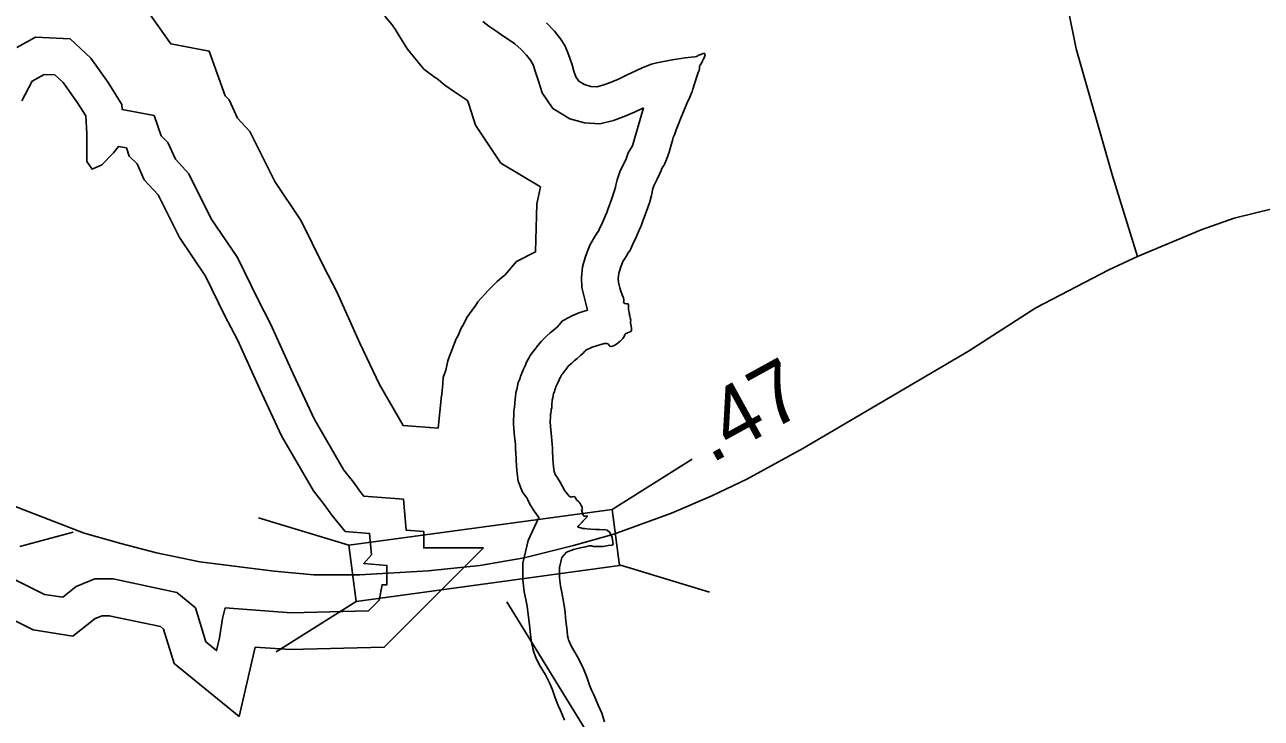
# Model space of a CAD drawing. Extents: x 1662474 to 1856135, y 779280 to 917889.
# Drawn here: x 1743777 to 1746298, y 790244 to 791658 of the extents above; entities that cross this region are included whole.
import ezdxf

# ---------------------------------------------------------------- set-up
doc = ezdxf.new("R2010")
doc.units = 0
for name, color, linetype in [('Exist Hydrographic Buffer Line', 7, 'Continuous'), ('Exist Hydrographic Lake Shore', 7, 'Continuous'), ('Exist Road Primary NC Attributed', 7, 'Continuous'), ('Exist Road Primary NC Mileage Hundredths English Label', 7, 'Continuous'), ('Exist Road Primary NC Structure Standard Bridge CELL', 7, 'Continuous'), ('Exist Road Primary NC Structure Standard Bridge Number Label', 7, 'Continuous'), ('Exist Road Secondary Structure Standard Bridge CELL', 7, 'Continuous'), ('Exist Road Secondary Type 51 Attributed', 7, 'Continuous')]:
    doc.layers.add(name, color=color, linetype=linetype)

msp = doc.modelspace()

# ---------------------------------------------------------------- linework, layer by layer
at = {"layer": 'Exist Hydrographic Buffer Line'}
for points in [[(1744620, 790835.3), (1744548.2, 790841), (1744500, 790924.3), (1744460.4, 791008.7), (1744413.1, 791113.6), (1744385.9, 791165.9), (1744340.8, 791258.4), (1744286.9, 791338.2), (1744235.9, 791440.3), (1744210.7, 791467.7), (1744193.9, 791504.7), (1744185.3, 791513.2), (1744153.2, 791604.2), (1744074.8, 791618.9), (1744071.5, 791624.2), (1744025.3, 791688.9), (1743956.5, 791753.6), (1743975.2, 791839.2), (1743954, 791922.2), (1743948.8, 791967.8), (1743926.2, 792049.5), (1743878, 792152.3), (1743839.8, 792201.8), (1743785.4, 792305.2)], [(1744510.9, 791675.3), (1744526.3, 791657.6), (1744527.7, 791656.1), (1744532.1, 791649), (1744540.1, 791635.4), (1744557.2, 791608.2), (1744590.4, 791567.7), (1744614.8, 791550), (1744616.2, 791548.9), (1744633.5, 791534.5), (1744653.2, 791521.4), (1744669.4, 791510.1), (1744679.7, 791503.7), (1744682.1, 791495.9), (1744695.8, 791453.3), (1744747.5, 791375.9), (1744828.7, 791327.3), (1744821, 791293)], [(1744711.2, 791664.9), (1744723.1, 791655.1), (1744737.6, 791645.5), (1744752, 791635.4), (1744765.6, 791626.9), (1744776.2, 791619), (1744788.9, 791607.7), (1744800.3, 791595.9), (1744808, 791586), (1744811.9, 791579.9), (1744814, 791575.2), (1744817.3, 791565.7), (1744821.4, 791553.2), (1744825.2, 791540.9), (1744832.2, 791519.2), (1744853.5, 791487.3), (1744888.2, 791466.5), (1744918.5, 791458.1), (1744949.4, 791456), (1744977.5, 791462.6), (1744999.2, 791470.8), (1745020.5, 791479.7), (1745038.5, 791488.8)], [(1743731.7, 790455.3), (1743793.8, 790424.2), (1743875.1, 790411.4), (1743920.5, 790447.1), (1743934.7, 790453), (1743949.2, 790453), (1744053.4, 790431), (1744059.8, 790425.5), (1744081.7, 790355.9), (1744214.1, 790247.6), (1744246.8, 790389.2), (1744318.3, 790383.9), (1744509.8, 790388.7), (1744712.3, 790591.2), (1744590.4, 790591.2), (1744590.4, 790624.7), (1744554.6, 790627.7), (1744548.9, 790690.5), (1744468.3, 790696.9), (1744462.3, 790704.2), (1744447, 790725.2), (1744427.7, 790749.7), (1744366.9, 790854.8), (1744324.1, 790946.1), (1744278.1, 791048.1), (1744251.9, 791098.4), (1744210.6, 791183.2), (1744157.1, 791262.4), (1744111.2, 791354.3), (1744084, 791383.8), (1744068.6, 791417.8), (1744055.2, 791431.2), (1744040.5, 791472.7), (1743975.8, 791484.9), (1743975.2, 791495.6), (1743946.9, 791540.5), (1743911.7, 791589.7), (1743869.4, 791629.6), (1743798.5, 791632.8), (1743760.8, 791611.7)], [(1745038.5, 791488.8), (1745019.2, 791420.6), (1745015.9, 791411.2), (1745015, 791409.1), (1745014.5, 791408.3), (1745014.4, 791408), (1745007, 791397.2), (1745004.1, 791386.6), (1745003.6, 791385.5), (1744997.8, 791374), (1744990.5, 791358), (1744984.7, 791342), (1744982.5, 791331.1), (1744981.7, 791326.6), (1744979.8, 791319.9), (1744973.3, 791301.8), (1744965.8, 791281.6), (1744963.5, 791275), (1744961, 791269.4), (1744954.9, 791255.1), (1744948.2, 791240.5), (1744946.6, 791236.9), (1744944.3, 791233.7), (1744938.9, 791224.6), (1744929, 791208.6), (1744920.1, 791185.3), (1744914.5, 791164.6), (1744912, 791142.4), (1744913.1, 791122), (1744917.8, 791103.3), (1744924.7, 791076.2)], [(1744821, 791293), (1744818.4, 791194.7), (1744779.7, 791175.3), (1744755.8, 791147.7), (1744750.5, 791143.6), (1744740.5, 791134.2), (1744733.5, 791128), (1744721.8, 791116.3), (1744701.1, 791093.2), (1744696.9, 791086), (1744694.9, 791083.6), (1744678.3, 791061.1), (1744672.2, 791048.2), (1744667.1, 791039.5), (1744660.5, 791024.5), (1744656.9, 791017.9), (1744647.7, 790994.5), (1744647.2, 790992.8), (1744645.1, 790987.9), (1744644, 790984.2), (1744639.3, 790973), (1744635.4, 790953.8), (1744630.1, 790938.6), (1744628.5, 790916.9), (1744628, 790914), (1744627.2, 790903), (1744627, 790902), (1744620, 790835.3)], [(1744924.7, 791076.2), (1744906.9, 791070.7), (1744899, 791066.9), (1744893.7, 791064.9), (1744887.8, 791061.7), (1744873.5, 791054.5), (1744862.3, 791041.7), (1744859.7, 791039.4), (1744854.6, 791034.6), (1744848.2, 791029.6), (1744841.7, 791023.5), (1744836.6, 791019), (1744830.8, 791013.1), (1744822.8, 791004.2), (1744820.7, 791000.7), (1744819.4, 790999.2), (1744814.2, 790992.6), (1744807.5, 790983.5), (1744805, 790978.1), (1744801, 790971.2), (1744797.2, 790962.7), (1744795.9, 790959.5), (1744793, 790954.2), (1744789.2, 790944.5), (1744788.1, 790940.8), (1744786.8, 790937.8), (1744785.7, 790934.1), (1744783.3, 790928.3), (1744780.4, 790914.1), (1744778.3, 790908.1), (1744777.6, 790898.5), (1744777.1, 790895.7), (1744776.4, 790885.8), (1744776.4, 790884.5), (1744775.8, 790880.2), (1744775.3, 790878.2), (1744774.5, 790870.2), (1744773.9, 790860.3), (1744773.5, 790852.9), (1744773.5, 790845.2), (1744774.5, 790834), (1744775.5, 790818.3), (1744777.3, 790802.9), (1744777.6, 790799.2), (1744777.6, 790790.2), (1744778.3, 790787.8), (1744779.1, 790769.8), (1744780, 790749.2), (1744783.2, 790727.5), (1744792, 790705), (1744800.4, 790693.1), (1744802.7, 790689.2), (1744807.7, 790679.4), (1744816.2, 790665.7), (1744825.4, 790653.1), (1744803.1, 790606.2)], [(1744803.1, 790606.2), (1744792.7, 790560.4), (1744792.3, 790526.1), (1744795.2, 790501.8), (1744798.6, 790486), (1744801.1, 790472.5), (1744803.7, 790455.7), (1744806, 790434.7), (1744808.3, 790414.6), (1744809.9, 790397.5), (1744812.9, 790387.2), (1744813.2, 790386), (1744815, 790378.5), (1744820, 790365.7), (1744828.2, 790350), (1744838.6, 790332.7), (1744847, 790316.5), (1744852.8, 790302.2), (1744858.2, 790285.6), (1744864.3, 790270.2), (1744869.1, 790260), (1744872.8, 790251.9), (1744877.7, 790240.4)]]:
    msp.add_lwpolyline(points, dxfattribs=at)
at = {"layer": 'Exist Hydrographic Lake Shore'}
for points in [[(1744840.9, 791661.8), (1744856.9, 791645.2), (1744869.2, 791629.5), (1744878.1, 791615.6), (1744883.9, 791602.8), (1744888.4, 791589.6), (1744892.9, 791576), (1744896.8, 791563.4), (1744900.4, 791552.1), (1744906.5, 791542.9), (1744918, 791536.1), (1744931.1, 791532.4), (1744943.2, 791531.6), (1744955.5, 791534.5), (1744971.5, 791540.6), (1744989.1, 791547.9), (1745006.8, 791556.8), (1745023.2, 791564.4), (1745036.1, 791570.5), (1745046.1, 791574.4), (1745054.8, 791577.6), (1745066, 791580.7), (1745097.2, 791586.2), (1745105.6, 791588.1)], [(1745105.6, 791588.1), (1745123.5, 791590.4), (1745136.1, 791592.2), (1745143.2, 791592.8), (1745146.6, 791593.6), (1745149.5, 791594.9), (1745151.6, 791596.4), (1745154, 791597), (1745156.9, 791598.3), (1745160.2, 791599.6), (1745163.1, 791599.6), (1745164, 791596.8), (1745163.1, 791592.8), (1745162.4, 791590.4), (1745160.2, 791587.2), (1745158.8, 791584.4), (1745156.6, 791579.9), (1745154, 791575.8), (1745153.1, 791573.1), (1745153.1, 791568.4), (1745152.4, 791564.7), (1745150.2, 791560.8), (1745147.6, 791552.6), (1745143.2, 791539.8), (1745139, 791526.9), (1745137.5, 791521.1), (1745136.4, 791519.3), (1745135.6, 791516.9), (1745132.8, 791510.4), (1745127.2, 791497.5), (1745120.6, 791482.8), (1745115.1, 791469.7), (1745110.4, 791457.1), (1745105.4, 791443.9), (1745101.5, 791433.4), (1745099.1, 791427.9), (1745098.4, 791425.1), (1745097.5, 791421.7), (1745095.1, 791413.5), (1745090.8, 791398.1), (1745085.8, 791383.6), (1745082, 791375.2), (1745079.8, 791371.2), (1745078.1, 791368.4), (1745076, 791365.2), (1745074.8, 791360.8), (1745071.2, 791353.1), (1745065.5, 791341.6), (1745060, 791329.6), (1745057.1, 791321.7), (1745056.1, 791316.7), (1745054.8, 791309.6), (1745051.4, 791297.2), (1745043.8, 791276), (1745036.4, 791256.3), (1745033.5, 791247.9), (1745032.5, 791245.6), (1745029.6, 791239.2), (1745023.5, 791224.8), (1745016.5, 791209.6), (1745012.8, 791201.2), (1745010.4, 791197.2), (1745007.2, 791192.8), (1745003, 791185.7), (1744996.5, 791175.2), (1744991.5, 791162.1), (1744988.4, 791150.6), (1744987.2, 791140.3), (1744987.6, 791133.2), (1744989.1, 791127.2), (1744990.5, 791121.7), (1744992.2, 791114.8), (1744995.1, 791107.5), (1744997.5, 791100.9), (1744998.4, 791097.2), (1744998.4, 791094.9), (1744998.1, 791092), (1745000.8, 791089.9), (1745003.6, 791089.1), (1745006, 791088.9), (1745008.2, 791088.1), (1745008.2, 791083.9), (1745008.2, 791080.8), (1745008.2, 791077.6), (1745008.9, 791074.4), (1745009.4, 791072.3), (1745009.6, 791070.5), (1745009.9, 791068.4), (1745009.9, 791066), (1745010.4, 791063.9), (1745011.2, 791060.8), (1745012.2, 791057.9), (1745012.8, 791055.5), (1745012.2, 791052.9), (1745012.2, 791050), (1745013.2, 791044), (1745014.1, 791037.7), (1745014.1, 791034.8), (1745011.8, 791032.2), (1745009.4, 791031.1)], [(1743734.1, 790537.9), (1743817, 790496.5), (1743854.5, 790490.6), (1743882.1, 790512.3), (1743919.6, 790528), (1743957.1, 790528), (1744087.3, 790500.4), (1744124.8, 790468.9), (1744146.5, 790399.8), (1744168.2, 790382), (1744174.1, 790407.7), (1744180, 790447.2), (1744185.9, 790468.9), (1744320.1, 790459), (1744477.9, 790462.9), (1744499.6, 790484.6), (1744505.6, 790516.2), (1744515.4, 790516.2), (1744515.4, 790555.7), (1744468.1, 790559.6), (1744483.9, 790577.4), (1744479.9, 790620.8), (1744430.6, 790624.7), (1744403, 790658.3), (1744387.2, 790680), (1744365.5, 790707.6), (1744300.4, 790820), (1744256, 790914.7), (1744210.6, 791015.4), (1744185, 791064.7), (1744145.5, 791145.6), (1744092.2, 791224.5), (1744048.8, 791311.3), (1744020.7, 791341.9), (1744005.9, 791374.4), (1743990.1, 791390.2), (1743984.2, 791407), (1743968.4, 791409.9), (1743957.6, 791397.1), (1743933.9, 791372.5), (1743914.2, 791363.6), (1743903.3, 791379.4), (1743903.3, 791407), (1743903.3, 791436.6), (1743901.3, 791472.1), (1743884.6, 791498.7), (1743855, 791540.2), (1743838.2, 791555.9), (1743816.5, 791556.9), (1743791.8, 791543.1), (1743771.1, 791502.7)], [(1745009.4, 791031.1), (1745006, 791029.6), (1745003.4, 791028.2), (1745001.2, 791026.9), (1745000.1, 791024.3), (1744998.9, 791022.4), (1744997.5, 791020.1), (1744996.5, 791018.2), (1744994.6, 791016.4), (1744992.9, 791014.8), (1744990.8, 791012.8), (1744987.2, 791009.6), (1744983.6, 791006.7), (1744978.6, 791004.1), (1744975.2, 791002.5), (1744972.1, 791001.7), (1744970, 791002.8), (1744968.4, 791004.3), (1744966.9, 791006.7), (1744963.8, 791008.2), (1744958.8, 791008), (1744951.9, 791005.9), (1744942.8, 791003.3), (1744934.2, 791000.7), (1744928.8, 790998.1), (1744925.4, 790996.8), (1744922.5, 790995.2), (1744920.4, 790994.1), (1744918.8, 790992.2), (1744915.6, 790988.6), (1744909.9, 790983.6), (1744903.4, 790977.6), (1744897, 790972.6), (1744892.2, 790968.1), (1744888.1, 790964.4), (1744885.2, 790961.6), (1744883.6, 790959.8), (1744882.4, 790957.6), (1744880.8, 790955.5), (1744877.4, 790951.6), (1744873.9, 790947.1), (1744872.1, 790944.8), (1744870.8, 790941.9), (1744869.2, 790939.5), (1744867.9, 790937.1), (1744866.4, 790933.8), (1744864, 790927.7), (1744861.1, 790922.4), (1744860, 790919.6), (1744859.2, 790917.2), (1744858.5, 790914.8), (1744857.6, 790912.8), (1744856.9, 790910.1), (1744856.1, 790908), (1744855.2, 790905.9), (1744854.5, 790902.2), (1744854, 790897.5), (1744852.4, 790892.8), (1744852.1, 790889.4), (1744851.6, 790886.5), (1744851.4, 790883.1), (1744851.4, 790878.9), (1744851.4, 790876.5), (1744850.6, 790873.9), (1744850.2, 790871.2), (1744850, 790868.6), (1744849.5, 790866.3), (1744849.2, 790863.9), (1744848.8, 790856.1), (1744848.5, 790851.1), (1744848.5, 790848.4), (1744849.2, 790839.8), (1744850.2, 790825.1), (1744851.9, 790810.6), (1744852.6, 790802.8), (1744852.6, 790799.9), (1744853.2, 790797.5), (1744853.2, 790789.6), (1744854, 790773.1), (1744854.8, 790756.3), (1744856.1, 790746.9), (1744858.5, 790740.8), (1744863.1, 790734.2), (1744868.4, 790725.6), (1744873.1, 790716.2), (1744878.4, 790707.8), (1744883.4, 790700.9), (1744887.2, 790696.8), (1744890.8, 790694.9), (1744893.4, 790695.2), (1744896, 790695.9), (1744898.4, 790695.2), (1744900.8, 790692.2), (1744902.8, 790688.9), (1744905.1, 790686.8), (1744907.2, 790684.9), (1744909.6, 790681.8), (1744911.8, 790678.1), (1744913.2, 790674.7), (1744913.5, 790672.3)], [(1744914.4, 790662.1), (1744915.6, 790660), (1744915.1, 790657.9), (1744916.8, 790656.1), (1744920.1, 790656.1), (1744923.8, 790656.6), (1744922.8, 790654.2), (1744921.4, 790652.4), (1744918.8, 790650), (1744916.8, 790647.7), (1744915.1, 790645.6), (1744913.5, 790644), (1744912, 790642.7), (1744910.6, 790640.8), (1744908, 790638.5), (1744906.5, 790636.9), (1744904.4, 790634.2), (1744907.2, 790633.2), (1744910.6, 790631.9), (1744914.1, 790631.1), (1744918.2, 790630.6), (1744923.2, 790630.1), (1744931.1, 790629.6), (1744940.4, 790628.8), (1744948.8, 790628.5), (1744954, 790628.2), (1744958.5, 790628.8), (1744964.2, 790627.2), (1744970.2, 790622.8), (1744974.5, 790612.8), (1744976.2, 790603.3), (1744976.8, 790598.3), (1744973.9, 790597.2), (1744966.4, 790595.9), (1744956.9, 790594.4), (1744948.5, 790594.1), (1744941.6, 790594.1), (1744936.4, 790594.4), (1744932.8, 790595.2), (1744930.1, 790595.2), (1744927.8, 790595.2), (1744925.4, 790594.6), (1744920.1, 790593.6), (1744909.4, 790591.2), (1744895.8, 790587.8), (1744881.8, 790582.8), (1744872.1, 790571.6), (1744867.6, 790551.6), (1744867.4, 790530.1), (1744869.2, 790514.1), (1744872.1, 790500.7), (1744875, 790485.2), (1744878.1, 790465.5), (1744880.5, 790442.9), (1744882.9, 790422.4), (1744883.9, 790411.7), (1744885.2, 790407), (1744886, 790404.1), (1744886.8, 790400.9), (1744888.4, 790396.8), (1744893.6, 790386.8), (1744904.1, 790369.2), (1744915.1, 790347.9), (1744923.2, 790328), (1744928.8, 790311.2), (1744933.2, 790299.9), (1744937.1, 790291.5), (1744941.4, 790282.3), (1744946.4, 790270.5), (1744953.8, 790254.2), (1744959.2, 790236.9)], [(1744913.5, 790672.3), (1744914.1, 790669.7), (1744912, 790668.4), (1744913.2, 790663.9), (1744914.4, 790662.1)]]:
    msp.add_lwpolyline(points, dxfattribs=at)
at = {"layer": 'Exist Road Primary NC Attributed'}
for points in [[(1746045.8, 791185.8), (1746175.9, 791239.8), (1746243.3, 791263.5), (1746361.7, 791292.6), (1746551.2, 791320), (1746952.1, 791372.4), (1747117.9, 791395.1), (1747275.5, 791414.7), (1747381.2, 791434.8), (1747441.3, 791449.3), (1747536.1, 791473.9), (1747752, 791544.5), (1748040.8, 791640.7), (1748650.3, 791839.3), (1749382.7, 792079.8), (1749718, 792183.2), (1749860.1, 792216.4), (1750020.5, 792246.5), (1750103.4, 792257.2), (1750236.4, 792270), (1750296.1, 792273.6)], [(1744599.3, 790544.3), (1744704.7, 790555.7), (1744795.6, 790570.8), (1744895.6, 790595.9), (1744978, 790619.6), (1745096, 790662.2), (1745178, 790697.7), (1745249.5, 790731.4), (1745363.4, 790794), (1745701.4, 790992.2), (1745838.9, 791080.9), (1745987.4, 791158), (1746045.8, 791185.8)], [(1743733.2, 790685.2), (1743897.8, 790621.5), (1743972.9, 790600.1), (1744045.3, 790581.5), (1744134.2, 790562.9), (1744285.8, 790544), (1744366.4, 790536.7), (1744460.1, 790536.7), (1744599.3, 790544.3)]]:
    msp.add_lwpolyline(points, dxfattribs=at)
at = {"layer": 'Exist Road Primary NC Structure Standard Bridge CELL'}
for p, q in [((1744974.9, 790669.4), (1745138.1, 790772.3)), ((1744253.7, 790652.8), (1744437.6, 790597)), ((1744989.6, 790557.1), (1745173.4, 790501.3)), ((1744289.4, 790379.2), (1744452.5, 790482.1))]:
    msp.add_line(p, q, dxfattribs=at)
msp.add_lwpolyline([(1744437.6, 790597), (1744974.9, 790669.9), (1744989.8, 790555.1), (1744452.5, 790482.1)], close=True, dxfattribs=at)
at = {"layer": 'Exist Road Primary NC Structure Standard Bridge Number Label'}
msp.add_line((1744759.9, 790481.2), (1745711.5, 788934.3), dxfattribs=at)
at = {"layer": 'Exist Road Secondary Structure Standard Bridge CELL'}
msp.add_line((1743766.6, 790594.1), (1743875.9, 790623.4), dxfattribs=at)
at = {"layer": 'Exist Road Secondary Type 51 Attributed'}
msp.add_lwpolyline([(1745630.3, 792902.4), (1745683.2, 792748.7), (1745795.7, 792420.2), (1745825.7, 792332.3), (1745846.7, 792263.3), (1745862.2, 792188.1), (1745868.6, 792137.1), (1745876.3, 792071.8), (1745883.1, 791981.6), (1745891.6, 791853), (1745893.2, 791785.7), (1745898.2, 791726.9), (1745905.9, 791683), (1745920.9, 791609.2), (1745994.7, 791350), (1746045.8, 791185.8)], dxfattribs=at)

# ---------------------------------------------------------------- texts
at = {"layer": 'Exist Road Primary NC Mileage Hundredths English Label'}
msp.add_text('.47', height=125, rotation=28.8108, dxfattribs=at).set_placement((1745176, 790762.3))

doc.saveas('drawing.dxf')
